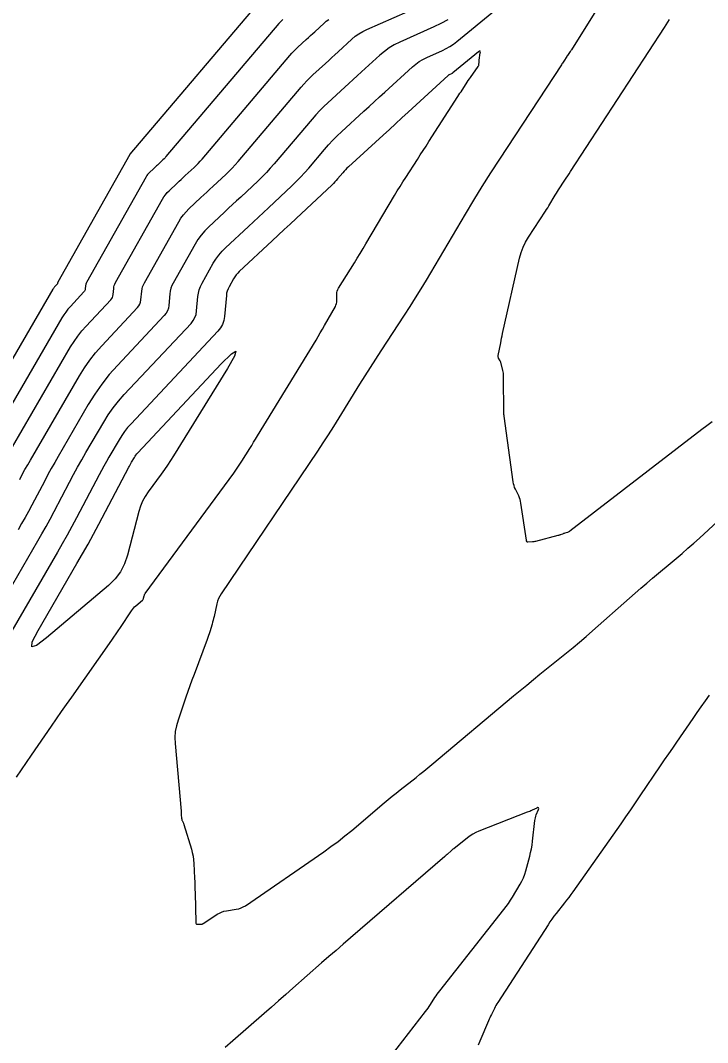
# Model space of a CAD drawing. Extents: x 1005228 to 1008882, y 1883389 to 1885754.
# Drawn here: x 1007516.7 to 1007636.1, y 1884352.9 to 1884530.4 of the extents above; entities that cross this region are included whole.
import ezdxf

# ---------------------------------------------------------------- set-up
doc = ezdxf.new("R2010")
doc.units = 0
doc.layers.add('C-ANNO-NOTE', color=7, linetype='Continuous')
doc.layers.add('S_BRIDGE', color=7, linetype='Continuous')

msp = doc.modelspace()

# ---------------------------------------------------------------- linework, layer by layer
at = {"layer": 'C-ANNO-NOTE'}
for points in [[(1007516.61, 1884450.7), (1007517.06, 1884451.55), (1007517.52, 1884452.4), (1007518, 1884453.24), (1007518.48, 1884454.07), (1007526.98, 1884468.7), (1007527.85, 1884470.09), (1007528.78, 1884471.43), (1007529.79, 1884472.71), (1007530.88, 1884473.93), (1007537.09, 1884480.55), (1007537.32, 1884480.84), (1007537.5, 1884481.16), (1007537.62, 1884481.5), (1007537.68, 1884481.88), (1007537.82, 1884483.41), (1007537.88, 1884483.79), (1007537.97, 1884484.16), (1007538.1, 1884484.51), (1007538.27, 1884484.85), (1007544.26, 1884495.48), (1007544.63, 1884496.09), (1007545.05, 1884496.66), (1007545.51, 1884497.2), (1007546.01, 1884497.71), (1007548.1, 1884499.67), (1007548.62, 1884500.15), (1007549.15, 1884500.64), (1007549.67, 1884501.13), (1007550.19, 1884501.62), (1007552.47, 1884503.75), (1007553.02, 1884504.27), (1007553.54, 1884504.81), (1007554.06, 1884505.37), (1007554.56, 1884505.94), (1007565.5, 1884518.84), (1007565.99, 1884519.4), (1007566.49, 1884519.94), (1007567.02, 1884520.47), (1007567.56, 1884520.98), (1007569.75, 1884522.99), (1007570.3, 1884523.49), (1007570.84, 1884523.99), (1007571.39, 1884524.49), (1007571.94, 1884525), (1007574.33, 1884527.19), (1007574.93, 1884527.69), (1007575.57, 1884528.15), (1007576.24, 1884528.55), (1007576.94, 1884528.89), (1007588.81, 1884534.15)], [(1007562.33, 1884530.62), (1007562.14, 1884530.44), (1007561.97, 1884530.26), (1007561.79, 1884530.08), (1007561.63, 1884529.89), (1007542.03, 1884506.78), (1007541.86, 1884506.59), (1007541.69, 1884506.4), (1007541.51, 1884506.22), (1007541.33, 1884506.05), (1007540.57, 1884505.33), (1007540.39, 1884505.17), (1007540.22, 1884505.01), (1007540.04, 1884504.84), (1007539.87, 1884504.68), (1007539.16, 1884504.02), (1007539, 1884503.85), (1007538.84, 1884503.67), (1007538.7, 1884503.48), (1007538.58, 1884503.28), (1007528.24, 1884484.92), (1007528.17, 1884484.79), (1007528.12, 1884484.65), (1007528.09, 1884484.52), (1007528.07, 1884484.37), (1007528.01, 1884483.78), (1007527.99, 1884483.64), (1007527.94, 1884483.51), (1007527.87, 1884483.39), (1007527.78, 1884483.27), (1007525.41, 1884480.75), (1007525, 1884480.28), (1007524.61, 1884479.79), (1007524.25, 1884479.28), (1007523.92, 1884478.75), (1007508.83, 1884452.8)], [(1007513.66, 1884453.44), (1007525.45, 1884473.72), (1007526.05, 1884474.69), (1007526.7, 1884475.61), (1007527.4, 1884476.49), (1007528.15, 1884477.34), (1007532.44, 1884481.91), (1007532.6, 1884482.11), (1007532.72, 1884482.33), (1007532.8, 1884482.57), (1007532.85, 1884482.83), (1007532.94, 1884483.89), (1007532.98, 1884484.15), (1007533.04, 1884484.41), (1007533.14, 1884484.65), (1007533.25, 1884484.89), (1007541.42, 1884499.38), (1007541.67, 1884499.78), (1007541.94, 1884500.17), (1007542.25, 1884500.53), (1007542.59, 1884500.87), (1007543.98, 1884502.17), (1007544.33, 1884502.5), (1007544.68, 1884502.82), (1007545.03, 1884503.15), (1007545.38, 1884503.48), (1007546.9, 1884504.9), (1007547.26, 1884505.25), (1007547.62, 1884505.61), (1007547.96, 1884505.98), (1007548.29, 1884506.36), (1007563.56, 1884524.36), (1007563.89, 1884524.74), (1007564.23, 1884525.1), (1007564.58, 1884525.46), (1007564.94, 1884525.8), (1007566.41, 1884527.15), (1007566.78, 1884527.48), (1007567.15, 1884527.82), (1007567.52, 1884528.16), (1007567.88, 1884528.49), (1007569.49, 1884529.96), (1007569.89, 1884530.3), (1007570.32, 1884530.61)], [(1007591, 1884530.58), (1007589.81, 1884529.91), (1007588.57, 1884529.31), (1007582.64, 1884526.68), (1007581.71, 1884526.22), (1007580.82, 1884525.69), (1007579.98, 1884525.08), (1007579.18, 1884524.41), (1007576, 1884521.5), (1007575.27, 1884520.83), (1007574.54, 1884520.16), (1007573.81, 1884519.5), (1007573.08, 1884518.83), (1007570.17, 1884516.16), (1007569.45, 1884515.48), (1007568.76, 1884514.78), (1007568.09, 1884514.06), (1007567.43, 1884513.32), (1007560.82, 1884505.52), (1007560.16, 1884504.76), (1007559.47, 1884504.02), (1007558.77, 1884503.3), (1007558.04, 1884502.6), (1007555.01, 1884499.77), (1007554.31, 1884499.11), (1007553.61, 1884498.46), (1007552.92, 1884497.81), (1007552.22, 1884497.16), (1007549.43, 1884494.55), (1007548.76, 1884493.88), (1007548.15, 1884493.16), (1007547.59, 1884492.39), (1007547.1, 1884491.58), (1007543.29, 1884484.82), (1007543.06, 1884484.37), (1007542.89, 1884483.91), (1007542.77, 1884483.43), (1007542.7, 1884482.94), (1007542.52, 1884480.92), (1007542.44, 1884480.44), (1007542.28, 1884479.98), (1007542.05, 1884479.57), (1007541.74, 1884479.18), (1007533.6, 1884470.5), (1007532.18, 1884468.91), (1007530.87, 1884467.24), (1007529.65, 1884465.51), (1007528.52, 1884463.7), (1007523.3, 1884454.71), (1007522.7, 1884453.66), (1007522.1, 1884452.61), (1007521.52, 1884451.55), (1007520.95, 1884450.48), (1007518.69, 1884446.2), (1007518.12, 1884445.13), (1007517.54, 1884444.07), (1007516.95, 1884443.02), (1007516.34, 1884441.97)], [(1007636.92, 1884460.68), (1007636.02, 1884460.03), (1007635.12, 1884459.36), (1007612.23, 1884441.71), (1007612.13, 1884441.64), (1007612.03, 1884441.58), (1007611.93, 1884441.53), (1007611.81, 1884441.49), (1007611.33, 1884441.35), (1007611.23, 1884441.32), (1007611.13, 1884441.28), (1007611.04, 1884441.25), (1007610.94, 1884441.21), (1007610.55, 1884441.06), (1007610.45, 1884441.02), (1007610.35, 1884440.99), (1007610.25, 1884440.96), (1007610.15, 1884440.93), (1007606.25, 1884439.93), (1007606.12, 1884439.9), (1007605.98, 1884439.88), (1007605.85, 1884439.86), (1007605.71, 1884439.85), (1007604.91, 1884439.81), (1007604.9, 1884439.81), (1007604.89, 1884439.81), (1007604.88, 1884439.81), (1007604.87, 1884439.81), (1007604.82, 1884439.81), (1007604.81, 1884439.81), (1007604.8, 1884439.81), (1007604.79, 1884439.82), (1007604.79, 1884439.83), (1007604.7, 1884440.01), (1007604.69, 1884440.05), (1007604.68, 1884440.08), (1007604.67, 1884440.12), (1007604.66, 1884440.16), (1007603.72, 1884446.59), (1007603.66, 1884446.91), (1007603.57, 1884447.23), (1007603.46, 1884447.53), (1007603.33, 1884447.84), (1007602.76, 1884449.02), (1007602.62, 1884449.32), (1007602.52, 1884449.63), (1007602.43, 1884449.95), (1007602.38, 1884450.27), (1007600.8, 1884461.69), (1007600.8, 1884461.71), (1007600.8, 1884461.73), (1007600.79, 1884461.75), (1007600.79, 1884461.77), (1007600.77, 1884461.91), (1007600.76, 1884461.93), (1007600.76, 1884461.94), (1007600.76, 1884461.95), (1007600.76, 1884461.95), (1007600.76, 1884461.96), (1007600.76, 1884462.02), (1007600.76, 1884462.03), (1007600.76, 1884462.04), (1007600.76, 1884462.06), (1007600.76, 1884462.07), (1007600.7, 1884468.69), (1007600.69, 1884468.93), (1007600.66, 1884469.18), (1007600.62, 1884469.42), (1007600.57, 1884469.65), (1007600.27, 1884470.83), (1007600.23, 1884470.95), (1007600.19, 1884471.07), (1007600.14, 1884471.18), (1007600.08, 1884471.3), (1007599.84, 1884471.74), (1007599.79, 1884471.85), (1007599.76, 1884471.97), (1007599.75, 1884472.09), (1007599.77, 1884472.21), (1007600.19, 1884474.42), (1007600.26, 1884474.83), (1007600.35, 1884475.24), (1007600.43, 1884475.65), (1007600.52, 1884476.06), (1007603.47, 1884489.13), (1007603.74, 1884490.1), (1007604.09, 1884491.04), (1007604.52, 1884491.94), (1007605.03, 1884492.81), (1007607.97, 1884497.29), (1007608.16, 1884497.6), (1007608.36, 1884497.91), (1007608.55, 1884498.22), (1007608.74, 1884498.53), (1007609.48, 1884499.79), (1007609.67, 1884500.1), (1007609.87, 1884500.41), (1007610.06, 1884500.72), (1007610.26, 1884501.03), (1007611.34, 1884502.68), (1007611.59, 1884503.06), (1007611.84, 1884503.43), (1007612.08, 1884503.81), (1007612.33, 1884504.19), (1007628.65, 1884529.22), (1007629.54, 1884530.61)], [(1007516.06, 1884398.99), (1007516.91, 1884400.27), (1007517.77, 1884401.54), (1007518.64, 1884402.8), (1007522.14, 1884407.84), (1007523.02, 1884409.1), (1007523.89, 1884410.36), (1007524.77, 1884411.62), (1007525.65, 1884412.87), (1007532.59, 1884422.75), (1007532.98, 1884423.3), (1007533.36, 1884423.86), (1007533.74, 1884424.42), (1007534.11, 1884424.98), (1007536.02, 1884427.89), (1007536.19, 1884428.12), (1007536.37, 1884428.34), (1007536.56, 1884428.55), (1007536.77, 1884428.74), (1007537.92, 1884429.71), (1007537.99, 1884429.78), (1007538.06, 1884429.87), (1007538.1, 1884429.96), (1007538.14, 1884430.06), (1007538.25, 1884430.49), (1007538.28, 1884430.59), (1007538.32, 1884430.69), (1007538.37, 1884430.79), (1007538.43, 1884430.88), (1007553.8, 1884451.76), (1007554.17, 1884452.28), (1007554.54, 1884452.81), (1007554.89, 1884453.34), (1007555.23, 1884453.89), (1007556.58, 1884456.08), (1007556.92, 1884456.62), (1007557.26, 1884457.17), (1007557.59, 1884457.72), (1007557.93, 1884458.27), (1007568.1, 1884474.9), (1007568.48, 1884475.53), (1007568.85, 1884476.15), (1007569.22, 1884476.78), (1007569.58, 1884477.42), (1007571.46, 1884480.75), (1007571.57, 1884481), (1007571.66, 1884481.25), (1007571.71, 1884481.52), (1007571.72, 1884481.79), (1007571.71, 1884482.9), (1007571.73, 1884483.17), (1007571.78, 1884483.43), (1007571.87, 1884483.69), (1007572, 1884483.93), (1007574.77, 1884488.34), (1007575.28, 1884489.16), (1007575.78, 1884489.98), (1007576.28, 1884490.8), (1007576.77, 1884491.62), (1007581.76, 1884500.03), (1007582.23, 1884500.82), (1007582.72, 1884501.61), (1007583.21, 1884502.4), (1007583.7, 1884503.18), (1007585.71, 1884506.29), (1007586.21, 1884507.07), (1007586.71, 1884507.85), (1007587.22, 1884508.63), (1007587.72, 1884509.41), (1007592.77, 1884517.24), (1007592.94, 1884517.52), (1007593.12, 1884517.8), (1007593.3, 1884518.07), (1007593.48, 1884518.35), (1007594.2, 1884519.46), (1007594.38, 1884519.74), (1007594.56, 1884520.01), (1007594.75, 1884520.28), (1007594.94, 1884520.55), (1007596.3, 1884522.47), (1007596.35, 1884522.55), (1007596.38, 1884522.63), (1007596.41, 1884522.72), (1007596.42, 1884522.81), (1007596.43, 1884523.19), (1007596.44, 1884523.28), (1007596.45, 1884523.38), (1007596.46, 1884523.47), (1007596.47, 1884523.56), (1007596.65, 1884524.81), (1007596.66, 1884525), (1007596.61, 1884525.1), (1007596.5, 1884525.09), (1007596.35, 1884524.99), (1007591.9, 1884521.34), (1007591.83, 1884521.29), (1007591.77, 1884521.25), (1007591.7, 1884521.21), (1007591.62, 1884521.18), (1007591.33, 1884521.04), (1007591.26, 1884521.01), (1007591.19, 1884520.97), (1007591.13, 1884520.92), (1007591.07, 1884520.87), (1007584.11, 1884514.5), (1007583.02, 1884513.51), (1007581.94, 1884512.51), (1007580.85, 1884511.51), (1007579.76, 1884510.51), (1007573.74, 1884505), (1007573.48, 1884504.76), (1007573.24, 1884504.51), (1007572.99, 1884504.25), (1007572.76, 1884503.99), (1007571.85, 1884502.91), (1007571.62, 1884502.64), (1007571.38, 1884502.38), (1007571.13, 1884502.13), (1007570.88, 1884501.89), (1007564.64, 1884496.06), (1007563.59, 1884495.08), (1007562.55, 1884494.1), (1007561.5, 1884493.12), (1007560.46, 1884492.15), (1007554.77, 1884486.84), (1007554.49, 1884486.55), (1007554.23, 1884486.25), (1007554, 1884485.92), (1007553.78, 1884485.58), (1007552.99, 1884484.17), (1007552.81, 1884483.81), (1007552.67, 1884483.43), (1007552.57, 1884483.05), (1007552.52, 1884482.65), (1007552.19, 1884479.02), (1007552.07, 1884478.3), (1007551.84, 1884477.63), (1007551.49, 1884477.02), (1007551.04, 1884476.45), (1007535.95, 1884460.37), (1007535.37, 1884459.72), (1007534.83, 1884459.03), (1007534.33, 1884458.32), (1007533.87, 1884457.58), (1007532.11, 1884454.55), (1007531.67, 1884453.79), (1007531.25, 1884453.03), (1007530.82, 1884452.26), (1007530.41, 1884451.49), (1007526.46, 1884444.01), (1007525.65, 1884442.5), (1007524.84, 1884441.01), (1007524, 1884439.53), (1007523.15, 1884438.05), (1007512.48, 1884419.68)], [(1007578.28, 1884346.79), (1007587.15, 1884358.27), (1007587.36, 1884358.56), (1007587.57, 1884358.85), (1007587.78, 1884359.15), (1007587.98, 1884359.45), (1007588.76, 1884360.66), (1007588.96, 1884360.96), (1007589.17, 1884361.25), (1007589.38, 1884361.54), (1007589.6, 1884361.83), (1007600.76, 1884375.99), (1007601.15, 1884376.51), (1007601.53, 1884377.04), (1007601.88, 1884377.57), (1007602.23, 1884378.12), (1007603.56, 1884380.35), (1007603.87, 1884380.91), (1007604.14, 1884381.5), (1007604.37, 1884382.1), (1007604.56, 1884382.71), (1007605.24, 1884385.26), (1007605.39, 1884385.89), (1007605.53, 1884386.53), (1007605.64, 1884387.17), (1007605.72, 1884387.82), (1007606.14, 1884391.44), (1007606.18, 1884391.69), (1007606.23, 1884391.93), (1007606.29, 1884392.17), (1007606.38, 1884392.4), (1007606.75, 1884393.37), (1007606.8, 1884393.55), (1007606.77, 1884393.65), (1007606.67, 1884393.67), (1007606.49, 1884393.61), (1007605.65, 1884393.22), (1007605.44, 1884393.13), (1007605.23, 1884393.03), (1007605.01, 1884392.95), (1007604.8, 1884392.86), (1007596.38, 1884389.57), (1007595.86, 1884389.35), (1007595.36, 1884389.09), (1007594.89, 1884388.79), (1007594.43, 1884388.45), (1007592.04, 1884386.54), (1007591.9, 1884386.43), (1007591.77, 1884386.32), (1007591.64, 1884386.2), (1007591.51, 1884386.09), (1007591, 1884385.63), (1007590.87, 1884385.51), (1007590.74, 1884385.39), (1007590.61, 1884385.28), (1007590.48, 1884385.17), (1007574.09, 1884371.04), (1007572.83, 1884369.96), (1007571.58, 1884368.87), (1007570.33, 1884367.78), (1007569.08, 1884366.68), (1007564.09, 1884362.3), (1007562.84, 1884361.2), (1007561.59, 1884360.11), (1007560.34, 1884359.02), (1007559.09, 1884357.92), (1007553.64, 1884353.17), (1007552.32, 1884352.01)]]:
    msp.add_lwpolyline(points, dxfattribs=at)
msp.add_lwpolyline([(1007534.83, 1884436.04), (1007534.11, 1884434.66), (1007533.18, 1884433.41), (1007532.05, 1884432.29), (1007521.29, 1884423.17), (1007519.54, 1884421.84), (1007518.71, 1884421.61), (1007518.79, 1884422.47), (1007519.79, 1884424.43), (1007526.56, 1884436.09), (1007527.53, 1884437.78), (1007528.48, 1884439.48), (1007529.42, 1884441.19), (1007530.34, 1884442.91), (1007535.57, 1884452.81), (1007535.69, 1884453.03), (1007535.81, 1884453.24), (1007535.93, 1884453.46), (1007536.05, 1884453.67), (1007536.54, 1884454.52), (1007536.67, 1884454.73), (1007536.81, 1884454.93), (1007536.96, 1884455.12), (1007537.13, 1884455.3), (1007551.64, 1884470.77), (1007553.39, 1884472.52), (1007554.15, 1884472.96), (1007553.92, 1884472.11), (1007552.69, 1884469.97), (1007543.35, 1884454.81), (1007542.84, 1884454), (1007542.31, 1884453.2), (1007541.77, 1884452.41), (1007541.2, 1884451.63), (1007538.93, 1884448.53), (1007538.4, 1884447.74), (1007537.95, 1884446.91), (1007537.59, 1884446.04), (1007537.3, 1884445.13), (1007535.34, 1884437.54)], close=True, dxfattribs=at)
at = {"layer": 'S_BRIDGE'}
for points in [[(1007623.55, 1884543.1), (1007612.48, 1884525.34), (1007612.43, 1884525.26), (1007612.38, 1884525.18), (1007612.33, 1884525.1), (1007612.27, 1884525.03), (1007611.78, 1884524.34), (1007611.76, 1884524.3), (1007611.73, 1884524.27), (1007611.71, 1884524.23), (1007611.68, 1884524.19), (1007611.14, 1884523.35), (1007611.04, 1884523.19), (1007610.94, 1884523.04), (1007610.84, 1884522.89), (1007610.74, 1884522.74), (1007599.98, 1884506.35), (1007598.45, 1884503.99), (1007596.94, 1884501.61), (1007595.46, 1884499.21), (1007594.01, 1884496.79), (1007587.22, 1884485.35), (1007586.29, 1884483.81), (1007585.34, 1884482.27), (1007584.38, 1884480.75), (1007583.4, 1884479.24), (1007579.37, 1884473.07), (1007578.43, 1884471.62), (1007577.5, 1884470.17), (1007576.58, 1884468.72), (1007575.68, 1884467.25), (1007572.07, 1884461.38), (1007571.16, 1884459.92), (1007570.24, 1884458.47), (1007569.3, 1884457.03), (1007568.34, 1884455.59), (1007551.64, 1884430.85), (1007551.39, 1884430.43), (1007551.18, 1884430), (1007551.01, 1884429.55), (1007550.88, 1884429.08), (1007550.39, 1884426.9), (1007550.31, 1884426.56), (1007550.23, 1884426.22), (1007550.14, 1884425.89), (1007550.04, 1884425.56), (1007549.65, 1884424.23), (1007549.55, 1884423.9), (1007549.44, 1884423.57), (1007549.33, 1884423.24), (1007549.21, 1884422.91), (1007546.91, 1884416.78), (1007546.54, 1884415.8), (1007546.18, 1884414.82), (1007545.83, 1884413.84), (1007545.49, 1884412.85), (1007544.12, 1884408.9), (1007543.83, 1884407.9), (1007543.65, 1884406.9), (1007543.57, 1884405.87), (1007543.61, 1884404.84), (1007544.64, 1884393.04), (1007544.65, 1884392.9), (1007544.66, 1884392.75), (1007544.67, 1884392.61), (1007544.69, 1884392.47), (1007544.75, 1884391.79), (1007544.76, 1884391.7), (1007544.78, 1884391.61), (1007544.81, 1884391.52), (1007544.85, 1884391.43), (1007545.01, 1884391.09), (1007545.05, 1884391), (1007545.08, 1884390.92), (1007545.12, 1884390.83), (1007545.14, 1884390.74), (1007546.44, 1884386.47), (1007546.6, 1884385.86), (1007546.73, 1884385.23), (1007546.82, 1884384.61), (1007546.87, 1884383.97), (1007546.99, 1884381.42), (1007547.02, 1884380.78), (1007547.04, 1884380.14), (1007547.06, 1884379.5), (1007547.08, 1884378.86), (1007547.2, 1884373.69), (1007547.22, 1884373.58), (1007547.27, 1884373.5), (1007547.35, 1884373.45), (1007547.47, 1884373.44), (1007548.23, 1884373.45), (1007548.24, 1884373.45), (1007548.26, 1884373.45), (1007548.27, 1884373.45), (1007548.28, 1884373.45), (1007548.32, 1884373.45), (1007548.33, 1884373.45), (1007548.34, 1884373.45), (1007548.35, 1884373.45), (1007548.36, 1884373.46), (1007548.5, 1884373.54), (1007548.52, 1884373.56), (1007548.55, 1884373.58), (1007548.57, 1884373.59), (1007548.6, 1884373.61), (1007550.93, 1884375.14), (1007551.31, 1884375.36), (1007551.7, 1884375.53), (1007552.1, 1884375.66), (1007552.52, 1884375.75), (1007554.25, 1884376.02), (1007554.67, 1884376.11), (1007555.07, 1884376.24), (1007555.46, 1884376.42), (1007555.83, 1884376.64), (1007569.45, 1884386.02), (1007570.7, 1884386.9), (1007571.93, 1884387.81), (1007573.13, 1884388.75), (1007574.31, 1884389.73), (1007579.96, 1884394.51), (1007580.64, 1884395.08), (1007581.32, 1884395.64), (1007582.01, 1884396.19), (1007582.7, 1884396.74), (1007585.48, 1884398.93), (1007586.17, 1884399.47), (1007586.86, 1884400.03), (1007587.54, 1884400.59), (1007588.22, 1884401.15), (1007602.44, 1884413.08), (1007603.58, 1884414.03), (1007604.72, 1884414.97), (1007605.87, 1884415.91), (1007607.01, 1884416.84), (1007611.62, 1884420.55), (1007612.77, 1884421.49), (1007613.9, 1884422.44), (1007615.03, 1884423.4), (1007616.14, 1884424.37), (1007622.55, 1884430.04), (1007623.55, 1884430.92), (1007624.56, 1884431.8), (1007625.58, 1884432.67), (1007626.6, 1884433.54), (1007630.7, 1884436.98), (1007631.72, 1884437.85), (1007632.73, 1884438.73), (1007633.73, 1884439.62), (1007634.72, 1884440.52), (1007649.49, 1884454.19)], [(1007559.69, 1884535.41), (1007535.76, 1884507.2), (1007535.76, 1884507.19), (1007535.74, 1884507.18), (1007535.74, 1884507.17), (1007535.74, 1884507.17), (1007523.22, 1884484.95), (1007523.21, 1884484.93), (1007523.2, 1884484.9), (1007523.19, 1884484.88), (1007523.19, 1884484.85), (1007523.18, 1884484.74), (1007523.17, 1884484.71), (1007523.16, 1884484.68), (1007523.15, 1884484.66), (1007523.13, 1884484.64), (1007522.68, 1884484.16), (1007522.6, 1884484.07), (1007522.53, 1884483.97), (1007522.46, 1884483.88), (1007522.39, 1884483.77), (1007504.01, 1884452.17)], [(1007511.01, 1884424.96), (1007519.75, 1884440.01), (1007520.47, 1884441.27), (1007521.19, 1884442.54), (1007521.89, 1884443.82), (1007522.57, 1884445.1), (1007525.29, 1884450.25), (1007525.98, 1884451.54), (1007526.68, 1884452.81), (1007527.39, 1884454.08), (1007528.12, 1884455.35), (1007531.2, 1884460.64), (1007531.99, 1884461.91), (1007532.85, 1884463.14), (1007533.78, 1884464.31), (1007534.77, 1884465.44), (1007546.39, 1884477.82), (1007546.77, 1884478.29), (1007547.06, 1884478.81), (1007547.25, 1884479.37), (1007547.36, 1884479.97), (1007547.58, 1884482.46), (1007547.67, 1884483.07), (1007547.82, 1884483.66), (1007548.03, 1884484.23), (1007548.3, 1884484.79), (1007550.25, 1884488.25), (1007550.71, 1884488.99), (1007551.21, 1884489.68), (1007551.77, 1884490.34), (1007552.38, 1884490.95), (1007556.34, 1884494.65), (1007557.21, 1884495.47), (1007558.08, 1884496.28), (1007558.95, 1884497.1), (1007559.82, 1884497.91), (1007563.9, 1884501.72), (1007564.66, 1884502.46), (1007565.41, 1884503.22), (1007566.13, 1884504), (1007566.83, 1884504.8), (1007569.59, 1884508.05), (1007570.29, 1884508.85), (1007571.01, 1884509.63), (1007571.76, 1884510.38), (1007572.54, 1884511.11), (1007576.42, 1884514.67), (1007577.33, 1884515.5), (1007578.24, 1884516.34), (1007579.15, 1884517.17), (1007580.06, 1884518), (1007584.85, 1884522.39), (1007585.42, 1884522.87), (1007586.02, 1884523.3), (1007586.66, 1884523.68), (1007587.33, 1884524.01), (1007590.07, 1884525.23), (1007590.74, 1884525.55), (1007591.38, 1884525.92), (1007592, 1884526.33), (1007592.6, 1884526.78), (1007599.31, 1884532.28)], [(1007636.43, 1884413.24), (1007635.71, 1884412.22), (1007635, 1884411.2), (1007634.28, 1884410.18), (1007633.57, 1884409.15), (1007630.74, 1884405.05), (1007630.03, 1884404.02), (1007629.33, 1884403), (1007628.62, 1884401.97), (1007627.92, 1884400.94), (1007624.39, 1884395.71), (1007623.56, 1884394.5), (1007622.73, 1884393.29), (1007621.89, 1884392.08), (1007621.05, 1884390.88), (1007612.71, 1884379.04), (1007612.36, 1884378.56), (1007612.01, 1884378.08), (1007611.65, 1884377.6), (1007611.29, 1884377.13), (1007609.81, 1884375.26), (1007609.45, 1884374.79), (1007609.1, 1884374.31), (1007608.76, 1884373.82), (1007608.43, 1884373.33), (1007599.68, 1884359.83), (1007599.52, 1884359.58), (1007599.37, 1884359.32), (1007599.22, 1884359.06), (1007599.09, 1884358.79), (1007598.57, 1884357.72), (1007598.44, 1884357.45), (1007598.31, 1884357.18), (1007598.19, 1884356.9), (1007598.07, 1884356.63), (1007596.54, 1884353.12), (1007596.27, 1884352.43)]]:
    msp.add_lwpolyline(points, dxfattribs=at)

doc.saveas('drawing.dxf')
